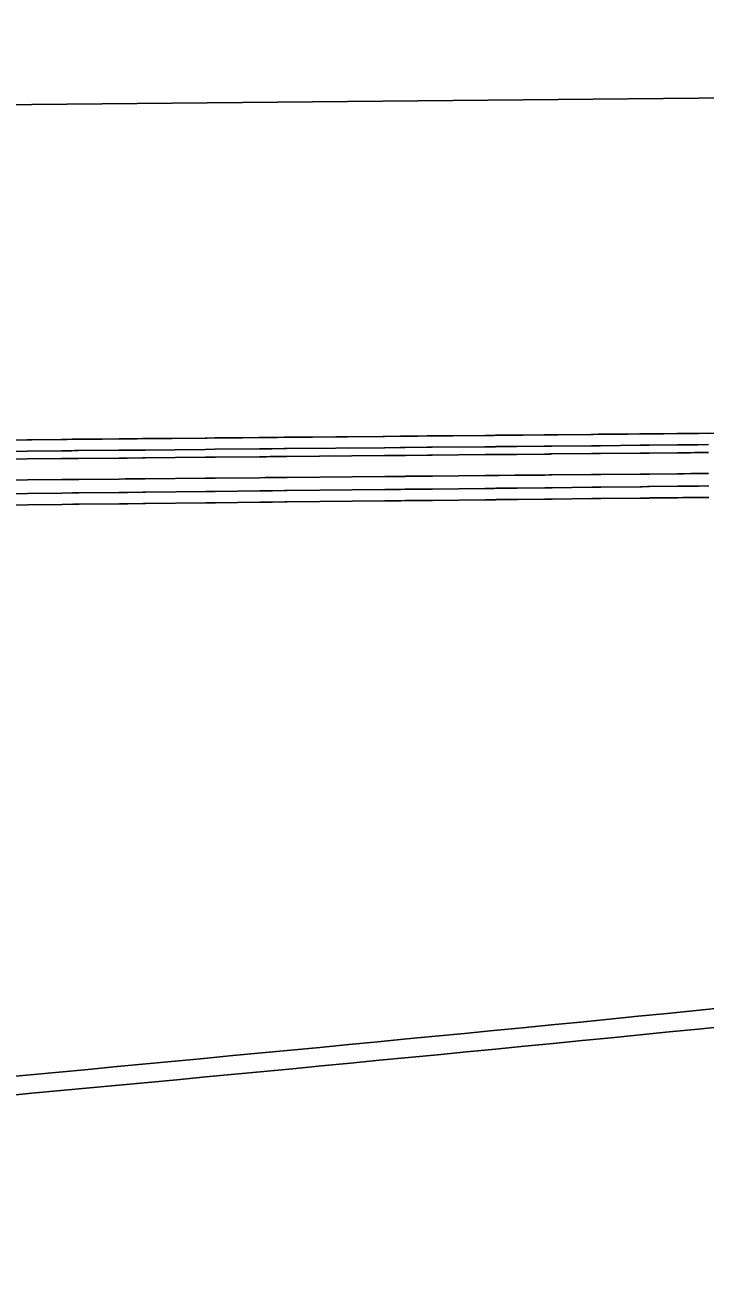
# Model space of a CAD drawing. Extents: x 2145380 to 2157287, y 139568 to 149130.
# Drawn here: x 2146089.97 to 2146114.33, y 142959.93 to 143004.33 of the extents above; entities that cross this region are included whole.
import ezdxf

# ---------------------------------------------------------------- set-up
doc = ezdxf.new("R2010")
doc.units = 0
doc.layers.add('PR_PREVIOUSLY CONSTRUCTED', color=7, linetype='Continuous')

msp = doc.modelspace()

# ---------------------------------------------------------------- linework, layer by layer
at = {"layer": 'PR_PREVIOUSLY CONSTRUCTED'}
for p, q in [((2146390.611, 143004.326), (2146054.286, 143001.137)), ((2146218.568, 142990.694), (2146054.4, 142989.138))]:
    msp.add_line(p, q, dxfattribs=at)
for points in [[(2146088.817, 142989.463), (2146091.285, 142989.486), (2146091.669, 142989.49), (2146091.763, 142989.491), (2146091.778, 142989.491), (2146091.874, 142989.492), (2146091.889, 142989.492), (2146091.892, 142989.492), (2146091.893, 142989.492), (2146093.34, 142989.506), (2146093.569, 142989.508), (2146093.626, 142989.509), (2146093.635, 142989.509), (2146094.187, 142989.514), (2146094.275, 142989.515), (2146096.433, 142989.535), (2146096.777, 142989.538), (2146098.368, 142989.554), (2146098.569, 142989.555), (2146098.573, 142989.555), (2146098.625, 142989.556), (2146098.752, 142989.557), (2146098.773, 142989.557), (2146098.818, 142989.558), (2146098.825, 142989.558), (2146099.259, 142989.562), (2146099.33, 142989.563), (2146099.348, 142989.563), (2146099.351, 142989.563), (2146102.847, 142989.596), (2146103.419, 142989.601), (2146103.567, 142989.603), (2146103.592, 142989.603), (2146104.38, 142989.611), (2146104.512, 142989.612), (2146104.546, 142989.612), (2146104.552, 142989.612), (2146104.553, 142989.612), (2146106.442, 142989.63), (2146106.761, 142989.633), (2146106.822, 142989.634), (2146106.832, 142989.634), (2146106.919, 142989.635), (2146106.934, 142989.635), (2146107.491, 142989.64), (2146107.586, 142989.641), (2146108.569, 142989.65), (2146108.572, 142989.65), (2146108.578, 142989.65), (2146108.749, 142989.652), (2146108.773, 142989.652), (2146108.777, 142989.652), (2146108.824, 142989.653), (2146108.832, 142989.653), (2146110.254, 142989.666), (2146110.313, 142989.667), (2146110.317, 142989.667), (2146110.5, 142989.669), (2146110.519, 142989.669), (2146110.523, 142989.669), (2146110.57, 142989.669), (2146110.578, 142989.669), (2146111.996, 142989.683), (2146112.057, 142989.683), (2146112.061, 142989.683), (2146112.244, 142989.685), (2146112.264, 142989.685), (2146112.268, 142989.685), (2146112.315, 142989.686), (2146112.324, 142989.686), (2146113.331, 142989.695), (2146113.509, 142989.697), (2146113.559, 142989.698), (2146113.568, 142989.698), (2146113.801, 142989.7), (2146113.805, 142989.7), (2146113.945, 142989.701), (2146114.013, 142989.702), (2146114.041, 142989.702), (2146114.046, 142989.702), (2146114.065, 142989.702), (2146114.069, 142989.702), (2146114.441, 142989.706)], [(2146088.821, 142989.057), (2146091.289, 142989.08), (2146091.673, 142989.084), (2146091.767, 142989.085), (2146091.782, 142989.085), (2146091.878, 142989.086), (2146091.893, 142989.086), (2146091.896, 142989.086), (2146091.897, 142989.086), (2146093.344, 142989.1), (2146093.573, 142989.102), (2146093.63, 142989.102), (2146093.639, 142989.102), (2146094.191, 142989.108), (2146094.279, 142989.108), (2146096.436, 142989.129), (2146096.781, 142989.132), (2146098.372, 142989.147), (2146098.573, 142989.149), (2146098.577, 142989.149), (2146098.629, 142989.15), (2146098.756, 142989.151), (2146098.777, 142989.151), (2146098.822, 142989.152), (2146098.829, 142989.152), (2146099.262, 142989.156), (2146099.333, 142989.156), (2146099.351, 142989.157), (2146099.354, 142989.157), (2146102.851, 142989.19), (2146103.423, 142989.195), (2146103.571, 142989.197), (2146103.595, 142989.197), (2146104.383, 142989.204), (2146104.516, 142989.206), (2146104.55, 142989.206), (2146104.556, 142989.206), (2146104.557, 142989.206), (2146106.446, 142989.224), (2146106.765, 142989.227), (2146106.826, 142989.227), (2146106.836, 142989.228), (2146106.923, 142989.228), (2146106.938, 142989.228), (2146107.494, 142989.234), (2146107.59, 142989.235), (2146108.572, 142989.244), (2146108.576, 142989.244), (2146108.582, 142989.244), (2146108.753, 142989.246), (2146108.777, 142989.246), (2146108.781, 142989.246), (2146108.828, 142989.246), (2146108.836, 142989.246), (2146110.258, 142989.26), (2146110.317, 142989.261), (2146110.32, 142989.261), (2146110.504, 142989.262), (2146110.523, 142989.262), (2146110.527, 142989.263), (2146110.574, 142989.263), (2146110.582, 142989.263), (2146112, 142989.276), (2146112.061, 142989.277), (2146112.065, 142989.277), (2146112.248, 142989.279), (2146112.268, 142989.279), (2146112.272, 142989.279), (2146112.319, 142989.28), (2146112.328, 142989.28), (2146113.335, 142989.289), (2146113.513, 142989.291), (2146113.563, 142989.291), (2146113.572, 142989.291), (2146113.805, 142989.294), (2146113.809, 142989.294), (2146113.949, 142989.295), (2146114.016, 142989.296), (2146114.044, 142989.296), (2146114.049, 142989.296), (2146114.069, 142989.296), (2146114.072, 142989.296), (2146114.445, 142989.3)], [(2146088.824, 142988.776), (2146091.292, 142988.799), (2146091.675, 142988.803), (2146091.769, 142988.803), (2146091.784, 142988.804), (2146091.88, 142988.804), (2146091.895, 142988.805), (2146091.899, 142988.805), (2146093.347, 142988.818), (2146093.575, 142988.821), (2146093.632, 142988.821), (2146093.641, 142988.821), (2146094.193, 142988.826), (2146094.281, 142988.827), (2146096.439, 142988.848), (2146096.784, 142988.851), (2146098.374, 142988.866), (2146098.576, 142988.868), (2146098.579, 142988.868), (2146098.632, 142988.868), (2146098.759, 142988.87), (2146098.78, 142988.87), (2146098.824, 142988.87), (2146098.832, 142988.87), (2146099.265, 142988.874), (2146099.336, 142988.875), (2146099.354, 142988.875), (2146099.357, 142988.875), (2146102.853, 142988.909), (2146103.426, 142988.914), (2146103.573, 142988.915), (2146103.598, 142988.916), (2146104.386, 142988.923), (2146104.519, 142988.924), (2146104.553, 142988.925), (2146104.559, 142988.925), (2146104.56, 142988.925), (2146106.449, 142988.943), (2146106.768, 142988.946), (2146106.828, 142988.946), (2146106.839, 142988.946), (2146106.926, 142988.947), (2146106.941, 142988.947), (2146107.497, 142988.953), (2146107.592, 142988.953), (2146108.575, 142988.963), (2146108.579, 142988.963), (2146108.585, 142988.963), (2146108.756, 142988.964), (2146108.779, 142988.965), (2146108.784, 142988.965), (2146108.83, 142988.965), (2146108.839, 142988.965), (2146110.26, 142988.979), (2146110.319, 142988.979), (2146110.323, 142988.979), (2146110.506, 142988.981), (2146110.526, 142988.981), (2146110.529, 142988.981), (2146110.576, 142988.982), (2146110.584, 142988.982), (2146112.002, 142988.995), (2146112.063, 142988.996), (2146112.067, 142988.996), (2146112.25, 142988.998), (2146112.271, 142988.998), (2146112.274, 142988.998), (2146112.322, 142988.998), (2146112.33, 142988.998), (2146113.338, 142989.008), (2146113.516, 142989.01), (2146113.566, 142989.01), (2146113.575, 142989.01), (2146113.807, 142989.012), (2146113.811, 142989.012), (2146113.952, 142989.014), (2146114.019, 142989.014), (2146114.047, 142989.015), (2146114.052, 142989.015), (2146114.072, 142989.015), (2146114.075, 142989.015), (2146114.448, 142989.018)], [(2146088.831, 142988.026), (2146091.299, 142988.049), (2146091.682, 142988.053), (2146091.777, 142988.053), (2146091.791, 142988.054), (2146091.887, 142988.055), (2146091.902, 142988.055), (2146091.906, 142988.055), (2146093.354, 142988.068), (2146093.582, 142988.071), (2146093.639, 142988.071), (2146093.648, 142988.071), (2146094.2, 142988.076), (2146094.288, 142988.077), (2146096.446, 142988.098), (2146096.791, 142988.101), (2146098.381, 142988.116), (2146098.583, 142988.118), (2146098.587, 142988.118), (2146098.639, 142988.119), (2146098.766, 142988.12), (2146098.787, 142988.12), (2146098.832, 142988.12), (2146098.839, 142988.12), (2146099.272, 142988.125), (2146099.343, 142988.125), (2146099.361, 142988.125), (2146099.364, 142988.125), (2146102.86, 142988.159), (2146103.433, 142988.164), (2146103.58, 142988.165), (2146103.605, 142988.166), (2146104.393, 142988.173), (2146104.526, 142988.174), (2146104.56, 142988.175), (2146104.566, 142988.175), (2146104.567, 142988.175), (2146106.456, 142988.193), (2146106.775, 142988.196), (2146106.835, 142988.196), (2146106.846, 142988.196), (2146106.933, 142988.197), (2146106.948, 142988.197), (2146107.504, 142988.203), (2146107.599, 142988.203), (2146108.582, 142988.213), (2146108.586, 142988.213), (2146108.592, 142988.213), (2146108.763, 142988.214), (2146108.787, 142988.215), (2146108.791, 142988.215), (2146108.838, 142988.215), (2146108.846, 142988.215), (2146110.267, 142988.229), (2146110.326, 142988.229), (2146110.33, 142988.229), (2146110.514, 142988.231), (2146110.533, 142988.231), (2146110.537, 142988.231), (2146110.583, 142988.232), (2146110.591, 142988.232), (2146112.009, 142988.245), (2146112.07, 142988.246), (2146112.074, 142988.246), (2146112.257, 142988.248), (2146112.278, 142988.248), (2146112.281, 142988.248), (2146112.329, 142988.248), (2146112.337, 142988.248), (2146113.345, 142988.258), (2146113.523, 142988.26), (2146113.573, 142988.26), (2146113.582, 142988.26), (2146113.815, 142988.262), (2146113.818, 142988.262), (2146113.959, 142988.264), (2146114.026, 142988.264), (2146114.054, 142988.265), (2146114.059, 142988.265), (2146114.079, 142988.265), (2146114.082, 142988.265), (2146114.455, 142988.268)], [(2146088.836, 142987.539), (2146091.303, 142987.566), (2146091.687, 142987.571), (2146091.781, 142987.572), (2146091.796, 142987.572), (2146091.892, 142987.573), (2146091.907, 142987.573), (2146091.911, 142987.573), (2146093.358, 142987.589), (2146093.587, 142987.591), (2146093.644, 142987.592), (2146093.653, 142987.592), (2146094.205, 142987.598), (2146094.293, 142987.599), (2146096.451, 142987.623), (2146096.795, 142987.627), (2146098.386, 142987.644), (2146098.587, 142987.646), (2146098.591, 142987.647), (2146098.643, 142987.647), (2146098.77, 142987.648), (2146098.791, 142987.649), (2146098.836, 142987.649), (2146098.843, 142987.649), (2146099.277, 142987.654), (2146099.348, 142987.655), (2146099.366, 142987.655), (2146099.369, 142987.655), (2146102.865, 142987.693), (2146103.437, 142987.7), (2146103.585, 142987.701), (2146103.61, 142987.701), (2146104.398, 142987.71), (2146104.53, 142987.711), (2146104.564, 142987.712), (2146104.57, 142987.712), (2146104.571, 142987.712), (2146106.46, 142987.733), (2146106.779, 142987.736), (2146106.84, 142987.737), (2146106.85, 142987.737), (2146106.937, 142987.738), (2146106.952, 142987.738), (2146107.509, 142987.744), (2146107.604, 142987.745), (2146108.587, 142987.756), (2146108.59, 142987.756), (2146108.596, 142987.756), (2146108.767, 142987.758), (2146108.791, 142987.758), (2146108.795, 142987.758), (2146108.842, 142987.759), (2146108.85, 142987.759), (2146110.272, 142987.774), (2146110.331, 142987.775), (2146110.335, 142987.775), (2146110.518, 142987.777), (2146110.537, 142987.777), (2146110.541, 142987.777), (2146110.588, 142987.778), (2146110.596, 142987.778), (2146112.014, 142987.793), (2146112.075, 142987.794), (2146112.079, 142987.794), (2146112.262, 142987.796), (2146112.282, 142987.796), (2146112.286, 142987.796), (2146112.333, 142987.797), (2146112.342, 142987.797), (2146113.349, 142987.808), (2146113.527, 142987.81), (2146113.577, 142987.81), (2146113.586, 142987.81), (2146113.819, 142987.813), (2146113.823, 142987.813), (2146113.963, 142987.814), (2146114.03, 142987.815), (2146114.058, 142987.815), (2146114.063, 142987.816), (2146114.083, 142987.816), (2146114.086, 142987.816), (2146114.459, 142987.82)], [(2146088.839, 142987.133), (2146091.307, 142987.16), (2146091.691, 142987.164), (2146091.785, 142987.165), (2146091.8, 142987.165), (2146091.896, 142987.166), (2146091.911, 142987.167), (2146091.914, 142987.167), (2146091.915, 142987.167), (2146093.362, 142987.183), (2146093.591, 142987.185), (2146093.648, 142987.186), (2146093.657, 142987.186), (2146094.209, 142987.192), (2146094.297, 142987.193), (2146096.455, 142987.217), (2146096.799, 142987.22), (2146098.39, 142987.238), (2146098.591, 142987.24), (2146098.595, 142987.24), (2146098.647, 142987.241), (2146098.774, 142987.242), (2146098.795, 142987.242), (2146098.84, 142987.243), (2146098.847, 142987.243), (2146099.28, 142987.248), (2146099.351, 142987.249), (2146099.369, 142987.249), (2146099.372, 142987.249), (2146102.869, 142987.287), (2146103.441, 142987.293), (2146103.589, 142987.295), (2146103.613, 142987.295), (2146104.401, 142987.304), (2146104.534, 142987.305), (2146104.568, 142987.306), (2146104.574, 142987.306), (2146104.575, 142987.306), (2146106.464, 142987.326), (2146106.783, 142987.33), (2146106.844, 142987.33), (2146106.854, 142987.331), (2146106.941, 142987.332), (2146106.956, 142987.332), (2146107.512, 142987.338), (2146107.608, 142987.339), (2146108.59, 142987.35), (2146108.594, 142987.35), (2146108.6, 142987.35), (2146108.771, 142987.352), (2146108.795, 142987.352), (2146108.799, 142987.352), (2146108.846, 142987.352), (2146108.854, 142987.352), (2146110.276, 142987.368), (2146110.335, 142987.369), (2146110.338, 142987.369), (2146110.522, 142987.371), (2146110.541, 142987.371), (2146110.545, 142987.371), (2146110.591, 142987.371), (2146110.6, 142987.372), (2146112.018, 142987.387), (2146112.079, 142987.388), (2146112.082, 142987.388), (2146112.265, 142987.39), (2146112.286, 142987.39), (2146112.289, 142987.39), (2146112.337, 142987.39), (2146112.346, 142987.391), (2146113.353, 142987.401), (2146113.531, 142987.403), (2146113.581, 142987.404), (2146113.59, 142987.404), (2146113.823, 142987.407), (2146113.827, 142987.407), (2146113.967, 142987.408), (2146114.034, 142987.409), (2146114.062, 142987.409), (2146114.067, 142987.409), (2146114.087, 142987.409), (2146114.09, 142987.409), (2146114.463, 142987.414)]]:
    msp.add_lwpolyline(points, dxfattribs=at)
for radius in [3819.052, 3819.719]:
    msp.add_arc((2145735.682, 146769.313), radius, 274.216501, 276.2165, dxfattribs=at)

doc.saveas('drawing.dxf')
